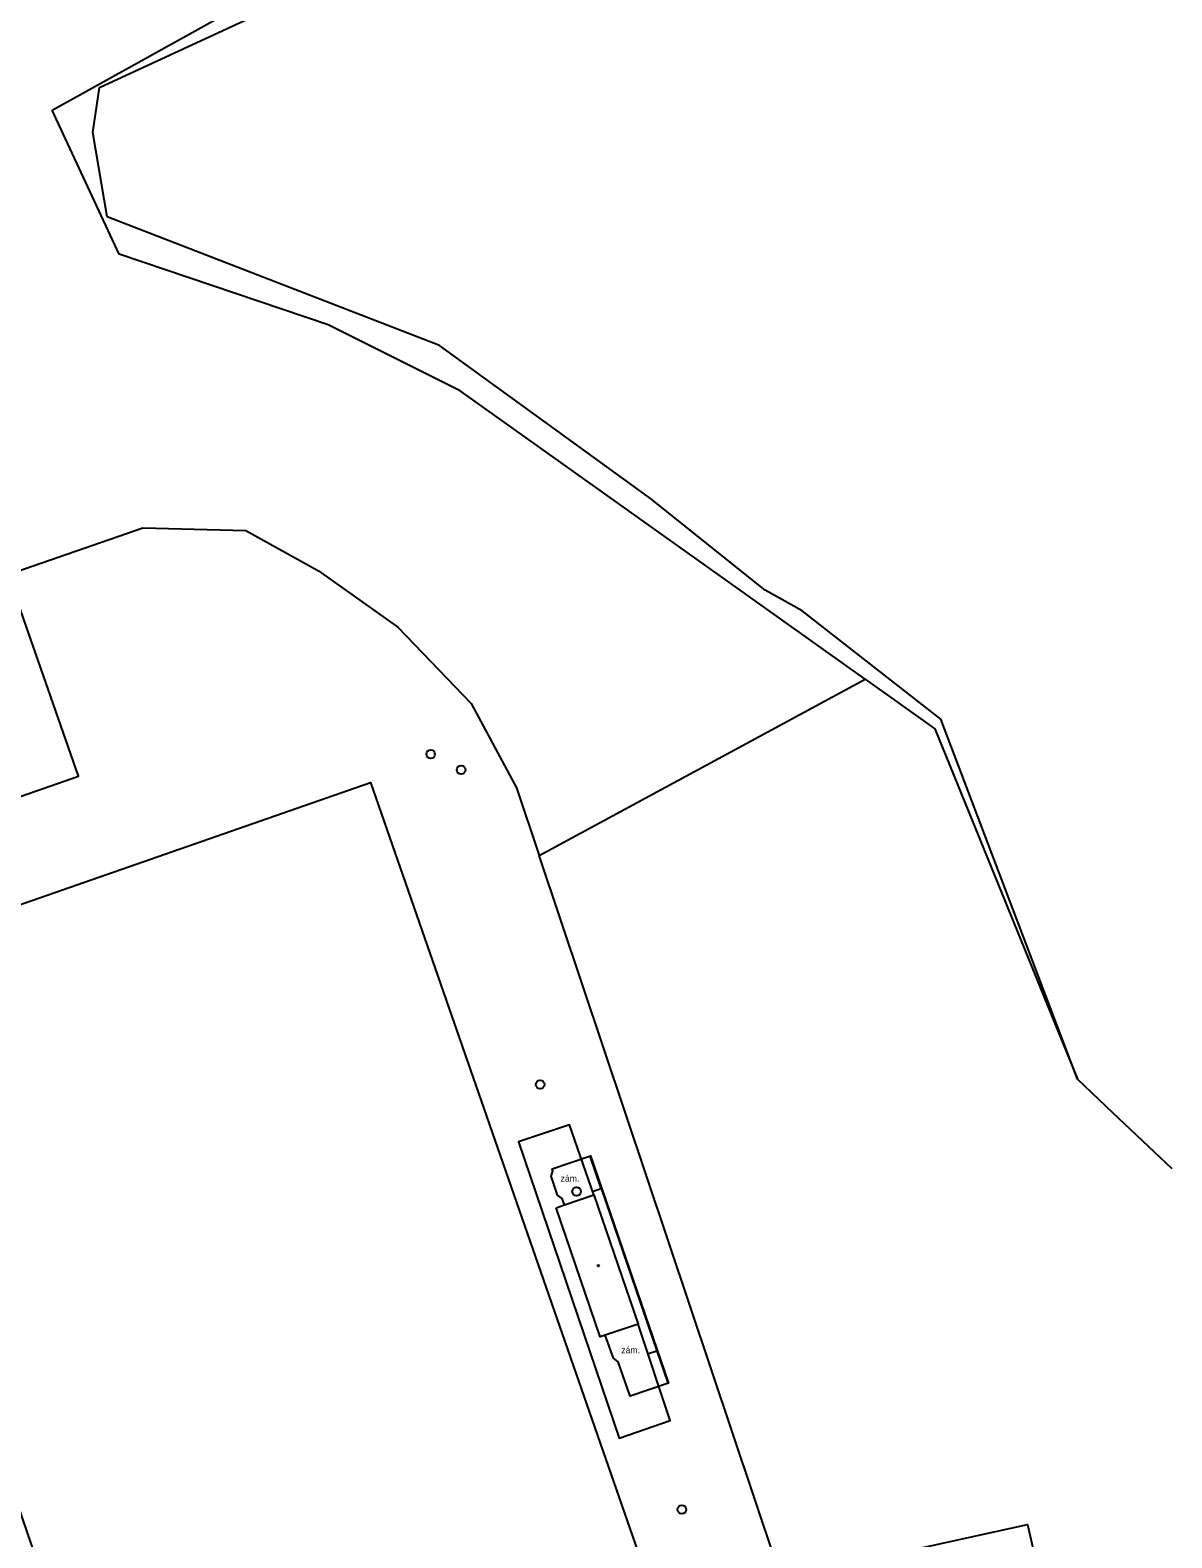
# Model space of a CAD drawing. Extents: x -737812 to -729375, y -1123000 to -1115500.
# Drawn here: x -735532 to -735399.7, y -1118946 to -1118771.2 of the extents above; entities that cross this region are included whole.
import ezdxf

# ---------------------------------------------------------------- set-up
doc = ezdxf.new("R2010")
doc.units = 0
for name, color, linetype in [('Doplněk polohopisu', 7, 'Continuous'), ('Hranice parcel a úz_ celk', 7, 'Continuous'), ('Pomocné popisy', 7, 'Continuous'), ('Povr_ zn_ inž_ sítí - kan_', 7, 'Continuous'), ('Stavební objekty', 7, 'Continuous'), ('Vnitřní kresba parcel', 7, 'Continuous'), ('Vodstvo', 7, 'Continuous'), ('Značky druhů budov', 7, 'Continuous')]:
    doc.layers.add(name, color=color, linetype=linetype)

msp = doc.modelspace()

# ---------------------------------------------------------------- linework, layer by layer
at = {"layer": 'Doplněk polohopisu'}
for p, q in [((-735465.8, -1118905.52), (-735467.09, -1118901.79)), ((-735460.32, -1118924.66), (-735459.37, -1118924.33))]:
    msp.add_line(p, q, dxfattribs=at)
for points in [[(-735470.07, -1118907.42), (-735470.34, -1118906.69), (-735470.89, -1118906.29), (-735471.62, -1118904.08), (-735471.43, -1118903.51), (-735471.49, -1118903.24), (-735467.06, -1118901.75), (-735458.01, -1118928.08), (-735462.46, -1118929.61), (-735463.85, -1118925.6), (-735464.37, -1118925.18), (-735465.35, -1118922.54)], [(-735466.75, -1118905.83), (-735465.8, -1118905.52), (-735465.74, -1118905.72), (-735459.37, -1118924.33), (-735458.1, -1118928.05)]]:
    msp.add_lwpolyline(points, dxfattribs=at)
at = {"layer": 'Hranice parcel a úz_ celk'}
for points in [[(-735529.45, -1118780.53), (-735496.3, -1118762.08), (-735490.88, -1118756.61), (-735498.29, -1118701.91)], [(-735435.21, -1118846.49), (-735482.17, -1118813.04), (-735497.46, -1118805.4), (-735521.71, -1118797.19), (-735529.45, -1118780.53)], [(-735534.57, -1118834.35), (-735518.94, -1118828.94), (-735507.02, -1118829.26), (-735498.59, -1118833.91), (-735489.39, -1118840.44), (-735480.87, -1118849.31), (-735475.62, -1118859.06), (-735473.01, -1118866.92)], [(-735576.42, -1118875.16), (-735526.42, -1118857.74), (-735534.57, -1118834.35)], [(-735413.47, -1118979.66), (-735443.33, -1118986.85), (-735449.1, -1118981.09), (-735444.53, -1118969.07), (-735445.58, -1118948.81), (-735473.01, -1118866.92), (-735435.21, -1118846.49), (-735427.15, -1118852.23), (-735410.59, -1118892.85)], [(-735428.9, -1118950.53), (-735429.59, -1118947.38), (-735416.39, -1118944.48), (-735413.96, -1118955.15), (-735418.13, -1118956.07)]]:
    msp.add_lwpolyline(points, dxfattribs=at)
at = {"layer": 'Povr_ zn_ inž_ sítí - kan_'}
for centre in [(-735485.58, -1118855.17), (-735482.06, -1118856.98), (-735472.89, -1118893.46), (-735468.66, -1118905.88), (-735456.45, -1118942.75)]:
    msp.add_circle(centre, 0.5, dxfattribs=at)
at = {"layer": 'Stavební objekty'}
for points in [[(-735466.66, -1118906.24), (-735469.5, -1118898.15), (-735475.41, -1118900.13), (-735463.73, -1118934.47), (-735457.8, -1118932.43), (-735461.52, -1118921.24)], [(-735471.04, -1118907.75), (-735470.07, -1118907.42), (-735466.66, -1118906.24), (-735461.52, -1118921.24), (-735465.35, -1118922.54), (-735465.92, -1118922.73), (-735471.04, -1118907.75)]]:
    msp.add_lwpolyline(points, dxfattribs=at)
at = {"layer": 'Vnitřní kresba parcel'}
msp.add_lwpolyline([(-735521.48, -1118977.08), (-735554.71, -1118880.1), (-735492.56, -1118858.45), (-735458.74, -1118955.71), (-735521.48, -1118977.08)], dxfattribs=at)
at = {"layer": 'Vodstvo'}
for points in [[(-735523.07, -1118792.89), (-735524.75, -1118783.11), (-735523.96, -1118777.88), (-735504.59, -1118768.91), (-735495.38, -1118764.17)], [(-735410.59, -1118892.85), (-735426.45, -1118851.11), (-735442.52, -1118838.57), (-735446.81, -1118836.14), (-735460.11, -1118825.54), (-735484.56, -1118807.8), (-735523.07, -1118792.89)], [(-735410.59, -1118892.85), (-735406.53, -1118896.7), (-735399.66, -1118903.21)]]:
    msp.add_lwpolyline(points, dxfattribs=at)
at = {"layer": 'Značky druhů budov'}
msp.add_circle((-735466.14, -1118914.47), 0.0875, dxfattribs=at)

# ---------------------------------------------------------------- texts
at = {"layer": 'Pomocné popisy'}
for p in [(-735470.52, -1118904.73), (-735463.49, -1118924.63)]:
    msp.add_text('zám.', height=0.75, dxfattribs=at).set_placement(p)

doc.saveas('drawing.dxf')
